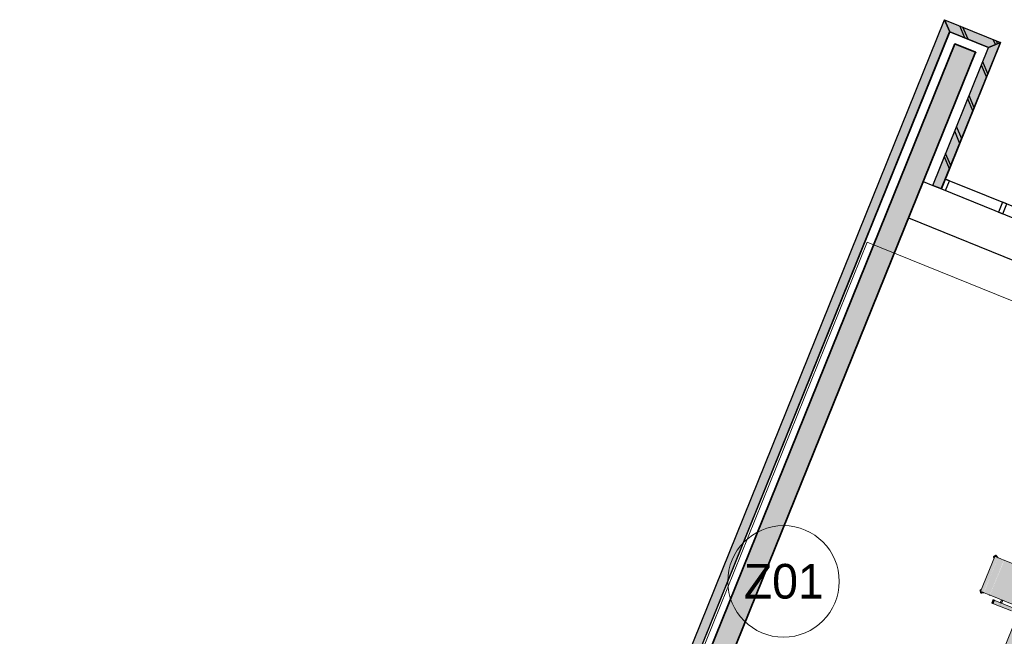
# Model space of a CAD drawing. Header units: millimetres. Extents: x -526411 to -400573, y 47353 to 130199.
# Tile 438 of 543: x -481529 to -470932, y 123565 to 130199. Entities that reach past the tile are written whole.
import ezdxf

# ---------------------------------------------------------------- set-up
doc = ezdxf.new("R2010")
doc.units = ezdxf.units.MM
for name, color, linetype, lineweight in [('01_ALGEMEEN', 7, 'Continuous', 18), ('A-FLOR', 192, 'Continuous', 18), ('I-FURN', 30, 'Continuous', 18), ('I-FURN-IDEN', 211, 'Continuous', 18), ('m-pg-03_AI_dwg', 8, 'Continuous', 18)]:
    doc.layers.add(name, color=color, linetype=linetype, lineweight=lineweight)
doc.styles.add('Frutiger_5', font='Frutrg__0.ttf', dxfattribs={"height": 373.143564})

# ---------------------------------------------------------------- blocks, each defined once
blk = doc.blocks.new('80_KA_PT6_projecttafel 6P - Type 1-256283-3e Verdieping - Percelen telling LI')
at = {"layer": 'I-FURN'}
for points in [[(700, 1000), (4400, 1000), (4400, 1800), (700, 1800), (700, 1477)], [(700, 950), (4400, 950), (4400, 1000), (700, 1000)], [(700, 150), (4400, 150), (4400, 950), (700, 950)]]:
    blk.add_hatch(color=122, dxfattribs=at).paths.add_polyline_path(points, flags=0)
for p, q in [((4400, 1800), (700, 1800)), ((700, 1800), (700, 1000)), ((4400, 1000), (4400, 1800)), ((1285, 1193), (1285, 1230)), ((1755, 1230), (1285, 1230)), ((1285, 1193), (1755, 1193)), ((1436, 1205), (1604, 1205)), ((1461, 1065), (1436, 1205)), ((1478, 1205), (1461, 1065)), ((1562, 1205), (1579, 1066)), ((1604, 1205), (1579, 1065)), ((1755, 1193), (1755, 1230)), ((2445, 1193), (2445, 1230)), ((2915, 1230), (2445, 1230)), ((2445, 1193), (2915, 1193)), ((2596, 1205), (2764, 1205)), ((2621, 1065), (2596, 1205)), ((2638, 1205), (2621, 1065)), ((2722, 1205), (2739, 1066)), ((2764, 1205), (2739, 1065)), ((2915, 1193), (2915, 1230)), ((3725, 1193), (3725, 1230)), ((4195, 1230), (3725, 1230)), ((3725, 1193), (4195, 1193)), ((3876, 1205), (4044, 1205)), ((3901, 1065), (3876, 1205)), ((3918, 1205), (3901, 1065)), ((4002, 1205), (4019, 1066)), ((4044, 1205), (4019, 1065)), ((4195, 1193), (4195, 1230)), ((1579, 1065), (1461, 1065)), ((2739, 1065), (2621, 1065)), ((4019, 1065), (3901, 1065)), ((700, 1000), (4400, 1000)), ((4400, 1000), (700, 1000)), ((700, 1000), (700, 950)), ((4400, 950), (4400, 1000)), ((4400, 950), (700, 950)), ((700, 950), (700, 150)), ((700, 950), (4400, 950)), ((996, 723), (1021, 863)), ((1021, 863), (1139, 863)), ((1038, 723), (1021, 861)), ((1122, 723), (1139, 863)), ((1139, 863), (1164, 723)), ((2236, 723), (2261, 863)), ((2261, 863), (2379, 863)), ((2278, 723), (2261, 861)), ((2362, 723), (2379, 863)), ((2379, 863), (2404, 723)), ((3376, 723), (3401, 863)), ((3401, 863), (3519, 863)), ((3418, 723), (3401, 861)), ((3502, 723), (3519, 863)), ((3519, 863), (3544, 723)), ((4400, 150), (4400, 950)), ((845, 734), (845, 697)), ((1315, 734), (845, 734)), ((845, 697), (1315, 697)), ((1164, 723), (996, 723)), ((1315, 734), (1315, 697)), ((2085, 734), (2085, 697)), ((2555, 734), (2085, 734)), ((2085, 697), (2555, 697)), ((2404, 723), (2236, 723)), ((2555, 734), (2555, 697)), ((3225, 734), (3225, 697)), ((3695, 734), (3225, 734)), ((3225, 697), (3695, 697)), ((3544, 723), (3376, 723)), ((3695, 734), (3695, 697)), ((700, 150), (4400, 150))]:
    blk.add_line(p, q, dxfattribs=at)
blk = doc.blocks.new('82_3B_bureaustoel - directie vierkant - 82_3B_bureaustoel - directie vierkant-V39-3e Verdieping - Percelen telling LI')
at = {"layer": 'I-FURN'}
for points in [[(-218, 274), (-203, 253), (-202, 282), (-185, 282), (-193, 292), (-218, 274)], [(-203, 279), (203, 281), (202, 282), (-203, 280), (-203, 279)], [(-203, 247), (203, 247), (203, 279), (-203, 279)], [(-203, 244), (203, 245), (203, 247), (-203, 245), (-203, 244)], [(-203, 241), (203, 241), (202, 244), (-203, 244)], [(-203, 221), (203, 221), (203, 241), (-203, 241), (-203, 234)], [(-203, 204), (203, 204), (203, 221), (-203, 221)], [(185, 282), (203, 279), (203, 253), (217, 274), (192, 292), (186, 283)], [(-271, 104), (-240, 104), (-241, 124), (-271, 124), (-271, 108)], [(-240, 104), (-239, 104), (-240, 108)], [(-203, 184), (203, 184), (203, 204), (-203, 204), (-203, 191)], [(-203, 178), (203, 178), (201, 184), (-203, 184)], [(-203, 172), (203, 175), (203, 178), (-203, 176), (-203, 173)], [(-203, -103), (203, -103), (203, 172), (-203, 172), (-203, -91)], [(-274, -104), (-271, -104), (-274, 104), (-274, 103), (-274, -104)], [(-271, -104), (-240, -104), (-240, 104), (-271, 104), (-271, -56)], [(-240, -104), (-236, -103), (-238, 104), (-240, 104), (-240, -44)], [(-236, 34), (-203, 36), (-203, 40), (-236, 39), (-236, 36)], [(-236, 32), (-203, 32), (-203, 34), (-236, 34)], [(-236, 26), (-203, 27), (-203, 32), (-236, 30), (-236, 26)]]:
    blk.add_hatch(color=122, dxfattribs=at).paths.add_polyline_path(points, flags=0)
h = blk.add_hatch(color=122, dxfattribs=at)
h.paths.add_polyline_path([(-274, 111), (-271, 110), (-273, 121), (-274, 119), (-274, 111)], flags=0)
h.paths.add_polyline_path([(-240, 108), (-236, 111), (-238, 121), (-240, 120), (-240, 110)], flags=0)
for p, q in [((-218, 273), (-219, 274)), ((-203, 253), (-218, 273)), ((-213, 277), (-217, 274)), ((-202, 288), (-212, 281)), ((-202, 288), (-212, 281)), ((203, 282), (-203, 282)), ((-203, 279), (-203, 282)), ((-203, 247), (-203, 279)), ((-203, 244), (-203, 247)), ((-203, 241), (-203, 244)), ((-203, 221), (-203, 241)), ((-203, 204), (-203, 221)), ((-194, 291), (-198, 288)), ((-193, 293), (-192, 292)), ((-192, 292), (-185, 281)), ((185, 281), (192, 292)), ((192, 292), (193, 293)), ((198, 288), (194, 291)), ((212, 281), (202, 288)), ((212, 281), (202, 288)), ((203, 282), (203, 279)), ((203, 279), (203, 247)), ((218, 273), (203, 253)), ((203, 247), (203, 244)), ((203, 244), (203, 241)), ((203, 241), (203, 221)), ((203, 221), (203, 204)), ((217, 274), (213, 277)), ((219, 274), (218, 273)), ((-274, 119), (-274, 111)), ((-274, 111), (-274, 111)), ((-274, 110), (-273, 104)), ((-240, 125), (-271, 125)), ((-236, 110), (-237, 104)), ((-236, 111), (-236, 119)), ((-236, 111), (-236, 111)), ((-203, 184), (-203, 204)), ((-203, 178), (-203, 184)), ((-203, 172), (-203, 178)), ((-203, -103), (-203, 172)), ((203, 204), (203, 184)), ((203, 184), (203, 178)), ((203, 178), (203, 172)), ((203, 172), (203, -103)), ((-274, 104), (-274, -104)), ((-263, 32), (-263, 32)), ((-257, 40), (-257, 40)), ((-257, 25), (-257, 25)), ((-248, 32), (-248, 32)), ((-239, 25), (-203, 25)), ((-203, 40), (-238, 40)), ((-236, -104), (-236, 104))]:
    blk.add_line(p, q, dxfattribs=at)
at = {"layer": 'I-FURN', "flags": 128}
for points in [[(-218, 268), (-218, 268), (-218, 268), (-218, 268), (-218, 268), (-219, 269), (-219, 269), (-219, 269), (-219, 269), (-219, 269), (-219, 269), (-219, 270), (-219, 270), (-219, 270), (-219, 270), (-219, 270), (-219, 271), (-219, 271), (-219, 271), (-219, 271), (-219, 271), (-219, 272), (-219, 272), (-219, 272), (-219, 272), (-219, 272), (-219, 272), (-218, 273), (-218, 273), (-218, 273), (-218, 273), (-218, 273), (-218, 273), (-218, 274), (-218, 274), (-218, 274), (-217, 274), (-217, 274), (-217, 274), (-217, 274), (-217, 274)], [(-206, 251), (-206, 252), (-207, 252), (-207, 253), (-208, 254), (-208, 254), (-209, 255), (-209, 256), (-210, 256), (-210, 257), (-211, 258), (-211, 258), (-212, 259), (-212, 259), (-212, 260), (-213, 260), (-213, 261), (-214, 262), (-214, 262), (-214, 263), (-215, 263), (-215, 263), (-215, 264), (-216, 264), (-216, 265), (-216, 265), (-216, 265), (-217, 266), (-217, 266), (-217, 266), (-217, 267), (-217, 267), (-218, 267), (-218, 267), (-218, 267), (-218, 267), (-218, 268), (-218, 268), (-218, 268), (-218, 268)], [(-218, 268), (-218, 268), (-218, 268), (-218, 268), (-218, 267), (-218, 267), (-218, 267), (-218, 267), (-217, 267), (-217, 267), (-217, 266), (-217, 266), (-217, 266), (-216, 266), (-216, 265), (-216, 265), (-216, 264), (-215, 264), (-215, 264), (-215, 263), (-214, 263), (-214, 262), (-214, 262), (-213, 261), (-213, 261), (-212, 260), (-212, 259), (-212, 259), (-211, 258), (-211, 258), (-210, 257), (-210, 256), (-209, 256), (-209, 255), (-208, 255), (-208, 254), (-208, 253), (-207, 253), (-207, 252), (-206, 251), (-206, 251)], [(-206, 251), (-205, 250), (-205, 250), (-205, 249), (-204, 248), (-204, 248)], [(-203, 248), (-204, 248), (-204, 249), (-205, 250), (-205, 250), (-206, 251), (-206, 251)], [(-194, 291), (-194, 291), (-194, 291), (-193, 291), (-193, 292), (-193, 292), (-193, 292), (-193, 292), (-193, 292), (-192, 292), (-192, 292), (-192, 292), (-192, 292), (-192, 292), (-191, 292), (-191, 292), (-191, 292), (-191, 292), (-191, 292), (-190, 292), (-190, 292), (-190, 292), (-190, 292), (-190, 292), (-190, 292), (-189, 292), (-189, 292), (-189, 292), (-189, 291), (-189, 291), (-189, 291), (-188, 291), (-188, 291), (-188, 291), (-188, 291), (-188, 291), (-188, 291), (-187, 290), (-187, 290), (-187, 290), (-187, 290)], [(-181, 282), (-182, 282), (-182, 283), (-182, 283), (-183, 284), (-183, 284), (-183, 285), (-184, 285), (-184, 286), (-184, 286), (-185, 287), (-185, 287), (-185, 287), (-186, 288), (-186, 288), (-186, 288), (-186, 289), (-186, 289), (-187, 289), (-187, 289), (-187, 290), (-187, 290), (-187, 290), (-187, 290), (-187, 290), (-187, 290), (-187, 290)], [(-187, 290), (-187, 290), (-187, 290), (-187, 290), (-187, 290), (-187, 290), (-187, 290), (-187, 289), (-187, 289), (-186, 289), (-186, 289), (-186, 289), (-186, 288), (-186, 288), (-185, 288), (-185, 287), (-185, 287), (-185, 286), (-184, 286), (-184, 286), (-184, 285), (-183, 285), (-183, 284), (-182, 284), (-182, 283), (-182, 282), (-181, 282)], [(181, 282), (182, 282), (182, 283), (182, 283), (183, 284), (183, 284), (183, 285), (184, 285), (184, 286), (184, 286), (185, 287), (185, 287), (185, 287), (186, 288), (186, 288), (186, 288), (186, 289), (186, 289), (187, 289), (187, 289), (187, 290), (187, 290), (187, 290), (187, 290), (187, 290), (187, 290), (187, 290)], [(187, 290), (187, 290), (187, 290), (187, 290), (187, 290), (187, 290), (187, 290), (187, 289), (187, 289), (186, 289), (186, 289), (186, 289), (186, 288), (186, 288), (185, 288), (185, 287), (185, 287), (185, 286), (184, 286), (184, 286), (184, 285), (183, 285), (183, 284), (182, 284), (182, 283), (182, 282), (181, 282)], [(187, 290), (187, 290), (187, 290), (188, 291), (188, 291), (188, 291), (188, 291), (188, 291), (188, 291), (188, 291), (189, 291), (189, 291), (189, 292), (189, 292), (189, 292), (189, 292), (190, 292), (190, 292), (190, 292), (190, 292), (190, 292), (191, 292), (191, 292), (191, 292), (191, 292), (191, 292), (192, 292), (192, 292), (192, 292), (192, 292), (192, 292), (192, 292), (193, 292), (193, 292), (193, 292), (193, 292), (193, 291), (194, 291), (194, 291), (194, 291), (194, 291)], [(203, 248), (204, 248), (204, 249), (205, 250), (205, 250), (206, 251), (206, 251)], [(206, 251), (205, 250), (205, 250), (205, 249), (204, 248), (204, 248)], [(206, 251), (206, 252), (207, 252), (207, 253), (208, 254), (208, 254), (209, 255), (209, 256), (210, 256), (210, 257), (211, 258), (211, 258), (212, 259), (212, 259), (212, 260), (213, 260), (213, 261), (214, 262), (214, 262), (214, 263), (215, 263), (215, 263), (215, 264), (216, 264), (216, 265), (216, 265), (216, 265), (217, 266), (217, 266), (217, 266), (217, 267), (217, 267), (218, 267), (218, 267), (218, 267), (218, 267), (218, 268), (218, 268), (218, 268), (218, 268)], [(218, 268), (218, 268), (218, 268), (218, 268), (218, 267), (218, 267), (218, 267), (218, 267), (217, 267), (217, 267), (217, 266), (217, 266), (217, 266), (216, 266), (216, 265), (216, 265), (216, 264), (215, 264), (215, 264), (215, 263), (214, 263), (214, 262), (214, 262), (213, 261), (213, 261), (212, 260), (212, 259), (212, 259), (211, 258), (211, 258), (210, 257), (210, 256), (209, 256), (209, 255), (208, 255), (208, 254), (208, 253), (207, 253), (207, 252), (206, 251), (206, 251)], [(217, 274), (217, 274), (217, 274), (217, 274), (218, 274), (218, 274), (218, 274), (218, 273), (218, 273), (218, 273), (218, 273), (218, 273), (218, 273), (219, 272), (219, 272), (219, 272), (219, 272), (219, 272), (219, 272), (219, 271), (219, 271), (219, 271), (219, 271), (219, 271), (219, 270), (219, 270), (219, 270), (219, 270), (219, 270), (219, 269), (219, 269), (219, 269), (219, 269), (219, 269), (219, 269), (218, 268), (218, 268), (218, 268), (218, 268), (218, 268), (218, 268)], [(-274, 122), (-274, 122), (-274, 122), (-274, 122), (-274, 122), (-274, 122), (-274, 122), (-274, 122), (-274, 123), (-274, 123), (-274, 123), (-274, 123), (-274, 123), (-274, 123), (-274, 123), (-274, 123), (-274, 123), (-274, 124), (-274, 124), (-274, 124), (-273, 124), (-273, 124), (-273, 124), (-273, 124), (-273, 124), (-273, 124), (-273, 124), (-273, 124), (-273, 124), (-273, 124), (-272, 125), (-272, 125), (-272, 125), (-272, 125), (-272, 125), (-272, 125), (-272, 125), (-272, 125), (-271, 125), (-271, 125), (-271, 125)], [(-274, 120), (-274, 120), (-274, 121), (-274, 121), (-274, 121), (-274, 121), (-274, 121), (-274, 121), (-274, 121), (-274, 122), (-274, 122)], [(-274, 122), (-274, 122), (-274, 121), (-274, 121), (-274, 121), (-274, 121), (-274, 121), (-274, 121), (-274, 121), (-274, 120), (-274, 120), (-274, 120), (-274, 120), (-274, 119), (-274, 119), (-274, 118), (-274, 118), (-274, 118), (-274, 117), (-274, 117), (-274, 116), (-274, 116), (-274, 115), (-274, 115), (-274, 114), (-274, 113), (-274, 113), (-274, 112), (-274, 112), (-274, 111), (-274, 110), (-274, 110), (-274, 109), (-274, 108), (-274, 108), (-274, 107), (-274, 106), (-274, 106), (-274, 105), (-274, 104), (-274, 104)], [(-240, 125), (-239, 125), (-239, 125), (-239, 125), (-239, 125), (-239, 125), (-239, 125), (-239, 125), (-239, 125), (-238, 125), (-238, 124), (-238, 124), (-238, 124), (-238, 124), (-238, 124), (-238, 124), (-238, 124), (-238, 124)], [(-238, 124), (-237, 124), (-237, 124), (-237, 124), (-237, 124), (-237, 124), (-237, 123), (-237, 123), (-237, 123), (-237, 123), (-237, 123), (-237, 123), (-237, 123), (-237, 123), (-237, 123), (-236, 122), (-236, 122), (-236, 122), (-236, 122), (-236, 122), (-236, 122), (-236, 122), (-236, 122), (-236, 122)], [(-236, 104), (-236, 105), (-236, 105), (-236, 106), (-236, 107), (-236, 107), (-236, 108), (-236, 109), (-236, 110), (-236, 110), (-236, 111), (-236, 111), (-236, 112), (-236, 113), (-236, 113), (-236, 114), (-236, 114), (-236, 115), (-236, 116), (-236, 116), (-236, 117), (-236, 117), (-236, 118), (-236, 118), (-236, 118), (-236, 119), (-236, 119), (-236, 119), (-236, 120), (-236, 120), (-236, 120), (-236, 121), (-236, 121), (-236, 121), (-236, 121), (-236, 121), (-236, 121), (-236, 121), (-236, 122), (-236, 122)], [(-236, 122), (-236, 122), (-236, 121), (-236, 121), (-236, 121), (-236, 121), (-236, 121), (-236, 121), (-236, 121), (-236, 120), (-236, 120), (-236, 120)]]:
    blk.add_lwpolyline(points, dxfattribs=at)
at = {"layer": 'I-FURN'}
for centre, major_axis, ratio, start_param, end_param in [((-271, 119), (3.17, 0), 0.918218, 1.570796, 3.141593), ((-271, 119), (-3.17, 0), 0.918252, 4.974188, 6.283185), ((-271, 111), (-3.22, 0), 0.918218, 0, 1.570796), ((-271, 111), (3.22, 0), 0.918252, 3.141593, 4.45059), ((-240, 119), (3.17, 0), 0.918218, 0, 1.570796), ((-240, 111), (3.17, 0), 0.918218, 4.712389, 6.283185), ((-240, 119), (3.17, 0), 0.918252, 0, 1.308997), ((-240, 111), (-3.17, 0), 0.918252, 1.832596, 3.141593)]:
    blk.add_ellipse(centre, major_axis=major_axis, ratio=ratio, start_param=start_param, end_param=end_param, dxfattribs=at)
for points, knots in [([(-212, 281), (-213, 280), (-214, 280), (-215, 279), (-216, 278), (-217, 277), (-218, 276), (-219, 275), (-219, 275), (-219, 274), (-219, 274)], [0, 0, 0, 0, 0.166667, 0.25, 0.333333, 0.5, 0.666667, 0.75, 0.833333, 1, 1, 1, 1]), ([(-193, 293), (-193, 293), (-194, 293), (-195, 293), (-197, 292), (-199, 290), (-201, 289), (-202, 288)], [0, 0, 0, 0, 0.285714, 0.428571, 0.571429, 0.785714, 1, 1, 1, 1]), ([(202, 288), (201, 289), (200, 290), (199, 291), (198, 291), (196, 292), (195, 293), (194, 293), (194, 293), (193, 293), (193, 293)], [0, 0, 0, 0, 0.166667, 0.25, 0.333333, 0.5, 0.666667, 0.75, 0.833333, 1, 1, 1, 1]), ([(219, 274), (219, 274), (219, 275), (218, 276), (217, 278), (215, 279), (213, 280), (212, 281)], [0, 0, 0, 0, 0.285714, 0.428571, 0.571429, 0.785714, 1, 1, 1, 1])]:
    blk.add_open_spline(points, degree=3, knots=knots, dxfattribs=at)
blk = doc.blocks.new('m-pg-03_AI_dwg_block 368-639336-3e Verdieping - Percelen telling LI')
at = {"layer": '01_ALGEMEEN', "color": 253, "lineweight": 25}
blk.add_line((-258.45, 1936.63), (225.04, 1741.28), dxfattribs=at)
blk = doc.blocks.new('m-pg-03_AI_dwg_block 369-639337-3e Verdieping - Percelen telling LI')
at = {"layer": '01_ALGEMEEN', "color": 253, "lineweight": 25}
for p, q in [((-269.15, 1935.4), (-264.55, 1933.55)), ((-264.55, 1933.55), (-260.37, 1931.86)), ((-260.37, 1931.86), (223.12, 1736.52))]:
    blk.add_line(p, q, dxfattribs=at)
blk = doc.blocks.new('m-pg-03_AI_dwg_block 370-639338-3e Verdieping - Percelen telling LI')
at = {"layer": '01_ALGEMEEN', "color": 253, "lineweight": 25}
blk.add_line((-707.08, 904.54), (-258.88, 2013.84), dxfattribs=at)
blk = doc.blocks.new('m-pg-03_AI_dwg_block 371-639339-3e Verdieping - Percelen telling LI')
at = {"layer": '01_ALGEMEEN', "color": 253, "lineweight": 25}
blk.add_line((-701.21, 907.03), (-256.4, 2007.98), dxfattribs=at)
blk = doc.blocks.new('m-pg-03_AI_dwg_block 676-639644-3e Verdieping - Percelen telling LI')
at = {"layer": '01_ALGEMEEN', "color": 253, "lineweight": 25}
blk.add_line((-260.43, 1931.89), (-231.76, 2002.81), dxfattribs=at)
blk = doc.blocks.new('m-pg-03_AI_dwg_block 677-639645-3e Verdieping - Percelen telling LI')
at = {"layer": '01_ALGEMEEN', "color": 253, "lineweight": 25}
blk.add_line((-264.6, 1933.57), (-237.61, 2000.38), dxfattribs=at)
blk = doc.blocks.new('m-pg-03_AI_dwg_block 678-639646-3e Verdieping - Percelen telling LI')
at = {"layer": '01_ALGEMEEN', "color": 253, "lineweight": 25}
blk.add_line((-258.5, 1936.65), (-260.43, 1931.89), dxfattribs=at)
at = {"layer": '01_ALGEMEEN', "color": 253, "lineweight": 25, "flags": 128}
blk.add_lwpolyline([(-260.37, 1931.86), (-258.33, 1931.04), (-256.41, 1935.8), (-258.45, 1936.63)], dxfattribs=at)
blk = doc.blocks.new('m-pg-03_AI_dwg_block 681-639649-3e Verdieping - Percelen telling LI')
at = {"layer": '01_ALGEMEEN', "color": 253, "lineweight": 25, "flags": 128}
blk.add_lwpolyline([(-232.65, 1920.67), (-230.57, 1919.82), (-228.65, 1924.58), (-230.74, 1925.43)], close=True, dxfattribs=at)
blk = doc.blocks.new('m-pg-03_AI_dwg_block 716-639684-3e Verdieping - Percelen telling LI')
at = {"layer": '01_ALGEMEEN', "color": 253, "lineweight": 25}
blk.add_line((-255.84, 1943.2), (-258.31, 1948.99), dxfattribs=at)
blk = doc.blocks.new('m-pg-03_AI_dwg_block 717-639685-3e Verdieping - Percelen telling LI')
at = {"layer": '01_ALGEMEEN', "color": 253, "lineweight": 25}
blk.add_line((-256.49, 1941.64), (-258.94, 1947.42), dxfattribs=at)
blk = doc.blocks.new('m-pg-03_AI_dwg_block 1283-640251-3e Verdieping - Percelen telling LI')
at = {"layer": '01_ALGEMEEN', "color": 253, "lineweight": 25}
blk.add_line((-276.27, 1917.77), (224.34, 1715.51), dxfattribs=at)
blk = doc.blocks.new('m-pg-03_AI_dwg_block 1284-640252-3e Verdieping - Percelen telling LI')
at = {"layer": '01_ALGEMEEN', "color": 253, "lineweight": 25}
blk.add_line((-253.91, 2002.11), (-243.47, 1997.9), dxfattribs=at)
blk = doc.blocks.new('m-pg-03_AI_dwg_block 1285-640253-3e Verdieping - Percelen telling LI')
at = {"layer": '01_ALGEMEEN', "color": 253, "lineweight": 25}
blk.add_line((-258.88, 2013.84), (-231.74, 2002.87), dxfattribs=at)
blk = doc.blocks.new('m-pg-03_AI_dwg_block 1286-640254-3e Verdieping - Percelen telling LI')
at = {"layer": '01_ALGEMEEN', "color": 253, "lineweight": 25}
blk.add_line((-256.35, 2007.97), (-237.59, 2000.39), dxfattribs=at)
blk = doc.blocks.new('m-pg-03_AI_dwg_block 1287-640255-3e Verdieping - Percelen telling LI')
at = {"layer": '01_ALGEMEEN', "color": 253, "lineweight": 25}
blk.add_line((-244.5, 1971.21), (-246.95, 1977.07), dxfattribs=at)
blk = doc.blocks.new('m-pg-03_AI_dwg_block 1288-640256-3e Verdieping - Percelen telling LI')
at = {"layer": '01_ALGEMEEN', "color": 253, "lineweight": 25}
blk.add_line((-237.83, 1987.64), (-240.29, 1993.46), dxfattribs=at)
blk = doc.blocks.new('m-pg-03_AI_dwg_block 1289-640257-3e Verdieping - Percelen telling LI')
at = {"layer": '01_ALGEMEEN', "color": 253, "lineweight": 25}
blk.add_line((-238.55, 1986.08), (-240.98, 1991.87), dxfattribs=at)
blk = doc.blocks.new('m-pg-03_AI_dwg_block 1290-640258-3e Verdieping - Percelen telling LI')
at = {"layer": '01_ALGEMEEN', "color": 253, "lineweight": 25}
blk.add_line((-247.46, 2004.37), (-249.94, 2010.22), dxfattribs=at)
blk = doc.blocks.new('m-pg-03_AI_dwg_block 1291-640259-3e Verdieping - Percelen telling LI')
at = {"layer": '01_ALGEMEEN', "color": 253, "lineweight": 25}
blk.add_line((-233.11, 2002.29), (-233.71, 2003.66), dxfattribs=at)
blk = doc.blocks.new('m-pg-03_AI_dwg_block 1292-640260-3e Verdieping - Percelen telling LI')
at = {"layer": '01_ALGEMEEN', "color": 253, "lineweight": 25}
blk.add_line((-249.02, 2005.01), (-251.51, 2010.86), dxfattribs=at)
blk = doc.blocks.new('m-pg-03_AI_dwg_block 1293-640261-3e Verdieping - Percelen telling LI')
at = {"layer": '01_ALGEMEEN', "color": 253, "lineweight": 25}
blk.add_line((-234.23, 2001.82), (-235.27, 2004.29), dxfattribs=at)
blk = doc.blocks.new('m-pg-03_AI_dwg_block 1294-640262-3e Verdieping - Percelen telling LI')
at = {"layer": '01_ALGEMEEN', "color": 253, "lineweight": 25}
blk.add_line((-245.12, 1969.69), (-247.57, 1975.55), dxfattribs=at)
blk = doc.blocks.new('m-pg-03_AI_dwg_block 1295-640263-3e Verdieping - Percelen telling LI')
at = {"layer": '01_ALGEMEEN', "color": 253, "lineweight": 25}
blk.add_line((-250.54, 1956.2), (-253, 1962.05), dxfattribs=at)
blk = doc.blocks.new('m-pg-03_AI_dwg_block 1296-640264-3e Verdieping - Percelen telling LI')
at = {"layer": '01_ALGEMEEN', "color": 253, "lineweight": 25}
for p, q in [((-253.94, 1959.8), (-254.04, 1960.05)), ((-251.58, 1954.2), (-253.94, 1959.8))]:
    blk.add_line(p, q, dxfattribs=at)
blk = doc.blocks.new('m-pg-03_AI_dwg_block 1309-640277-3e Verdieping - Percelen telling LI')
at = {"layer": '01_ALGEMEEN', "color": 53, "lineweight": 35}
for p, q in [((-243.83, 1998.04), (-439.51, 1513.88)), ((-442.54, 1515.1), (-449.53, 1517.93)), ((-439.51, 1513.88), (-442.54, 1515.1))]:
    blk.add_line(p, q, dxfattribs=at)
at = {"layer": '01_ALGEMEEN', "color": 53, "lineweight": 35, "flags": 128}
blk.add_lwpolyline([(-449.53, 1517.93), (-253.85, 2002.09), (-243.83, 1998.04)], dxfattribs=at)
blk = doc.blocks.new('m-pg-03_AI_dwg_block 1310-640278-3e Verdieping - Percelen telling LI')
at = {"layer": '01_ALGEMEEN'}
blk.add_hatch(color=10, dxfattribs=at).paths.add_polyline_path([(-439.51, 1513.88), (-243.83, 1998.04), (-253.85, 2002.09), (-449.53, 1517.93), (-442.54, 1515.1)], flags=0)
at = {"layer": '01_ALGEMEEN', "color": 133}
for p, q in [((-442.54, 1515.1), (-449.53, 1517.93)), ((-439.51, 1513.88), (-442.54, 1515.1))]:
    blk.add_line(p, q, dxfattribs=at)
at = {"layer": '01_ALGEMEEN', "color": 133, "flags": 128}
blk.add_lwpolyline([(-449.53, 1517.93), (-253.85, 2002.09), (-243.83, 1998.04), (-439.51, 1513.88)], dxfattribs=at)
blk = doc.blocks.new('m-pg-03_AI_dwg_block 1311-640279-3e Verdieping - Percelen telling LI')
at = {"layer": '01_ALGEMEEN', "color": 133}
blk.add_line((-449.53, 1517.93), (-253.85, 2002.09), dxfattribs=at)
blk = doc.blocks.new('m-pg-03_AI_dwg_block 1312-640280-3e Verdieping - Percelen telling LI')
at = {"layer": '01_ALGEMEEN', "color": 133}
blk.add_line((-243.83, 1998.04), (-439.51, 1513.88), dxfattribs=at)
blk = doc.blocks.new('m-pg-03_AI_dwg_block 1314-640282-3e Verdieping - Percelen telling LI')
at = {"layer": '01_ALGEMEEN', "color": 133}
blk.add_line((-253.85, 2002.09), (-243.83, 1998.04), dxfattribs=at)
blk = doc.blocks.new('m-pg-03_AI_dwg_block 1369-640337-3e Verdieping - Percelen telling LI')
at = {"layer": '01_ALGEMEEN', "color": 253, "lineweight": 25}
for p, q in [((-707.07, 904.54), (-258.83, 2013.81)), ((-258.83, 2013.81), (-256.34, 2007.95)), ((-256.34, 2007.95), (-701.21, 907.03))]:
    blk.add_line(p, q, dxfattribs=at)
blk = doc.blocks.new('m-pg-03_AI_dwg_block 1370-640338-3e Verdieping - Percelen telling LI')
at = {"layer": '01_ALGEMEEN'}
blk.add_hatch(color=10, dxfattribs=at).paths.add_polyline_path([(-707.07, 904.54), (-701.21, 907.03), (-256.34, 2007.95), (-258.83, 2013.81), (-706.07, 907.03)], flags=0)
at = {"layer": '01_ALGEMEEN', "color": 133}
for p, q in [((-707.07, 904.54), (-258.83, 2013.81)), ((-258.83, 2013.81), (-256.34, 2007.95)), ((-256.34, 2007.95), (-701.21, 907.03))]:
    blk.add_line(p, q, dxfattribs=at)
blk = doc.blocks.new('m-pg-03_AI_dwg_block 1371-640339-3e Verdieping - Percelen telling LI')
at = {"layer": '01_ALGEMEEN', "color": 213, "lineweight": 13}
blk.add_line((-707.07, 904.54), (-258.83, 2013.81), dxfattribs=at)
blk = doc.blocks.new('m-pg-03_AI_dwg_block 1372-640340-3e Verdieping - Percelen telling LI')
at = {"layer": '01_ALGEMEEN', "color": 213, "lineweight": 13}
blk.add_line((-256.34, 2007.95), (-701.21, 907.03), dxfattribs=at)
blk = doc.blocks.new('m-pg-03_AI_dwg_block 1373-640341-3e Verdieping - Percelen telling LI')
at = {"layer": '01_ALGEMEEN', "color": 133}
blk.add_line((-707.07, 904.54), (-258.83, 2013.81), dxfattribs=at)
blk = doc.blocks.new('m-pg-03_AI_dwg_block 1374-640342-3e Verdieping - Percelen telling LI')
at = {"layer": '01_ALGEMEEN', "color": 133}
blk.add_line((-256.34, 2007.95), (-701.21, 907.03), dxfattribs=at)
blk = doc.blocks.new('m-pg-03_AI_dwg_block 1375-640343-3e Verdieping - Percelen telling LI')
at = {"layer": '01_ALGEMEEN', "color": 253, "lineweight": 25}
for p, q in [((-237.55, 2000.36), (-256.34, 2007.95)), ((-231.69, 2002.85), (-237.55, 2000.36))]:
    blk.add_line(p, q, dxfattribs=at)
at = {"layer": '01_ALGEMEEN', "color": 253, "lineweight": 25, "flags": 128}
blk.add_lwpolyline([(-256.34, 2007.95), (-258.83, 2013.81), (-231.69, 2002.85)], dxfattribs=at)
blk = doc.blocks.new('m-pg-03_AI_dwg_block 1376-640344-3e Verdieping - Percelen telling LI')
at = {"layer": '01_ALGEMEEN'}
blk.add_hatch(color=10, dxfattribs=at).paths.add_polyline_path([(-237.55, 2000.36), (-231.69, 2002.85), (-258.83, 2013.81), (-256.34, 2007.95), (-243.71, 2002.85)], flags=0)
at = {"layer": '01_ALGEMEEN', "color": 133}
for p, q in [((-237.55, 2000.36), (-256.34, 2007.95)), ((-231.69, 2002.85), (-237.55, 2000.36))]:
    blk.add_line(p, q, dxfattribs=at)
at = {"layer": '01_ALGEMEEN', "color": 133, "flags": 128}
blk.add_lwpolyline([(-256.34, 2007.95), (-258.83, 2013.81), (-231.69, 2002.85)], dxfattribs=at)
blk = doc.blocks.new('m-pg-03_AI_dwg_block 1377-640345-3e Verdieping - Percelen telling LI')
at = {"layer": '01_ALGEMEEN', "color": 213, "lineweight": 13}
blk.add_line((-258.83, 2013.81), (-231.69, 2002.85), dxfattribs=at)
blk = doc.blocks.new('m-pg-03_AI_dwg_block 1378-640346-3e Verdieping - Percelen telling LI')
at = {"layer": '01_ALGEMEEN', "color": 213, "lineweight": 13}
blk.add_line((-237.55, 2000.36), (-256.34, 2007.95), dxfattribs=at)
blk = doc.blocks.new('m-pg-03_AI_dwg_block 1379-640347-3e Verdieping - Percelen telling LI')
at = {"layer": '01_ALGEMEEN', "color": 133}
blk.add_line((-258.83, 2013.81), (-231.69, 2002.85), dxfattribs=at)
blk = doc.blocks.new('m-pg-03_AI_dwg_block 1380-640348-3e Verdieping - Percelen telling LI')
at = {"layer": '01_ALGEMEEN', "color": 133}
blk.add_line((-237.55, 2000.36), (-256.34, 2007.95), dxfattribs=at)
blk = doc.blocks.new('m-pg-03_AI_dwg_block 1381-640349-3e Verdieping - Percelen telling LI')
at = {"layer": '01_ALGEMEEN', "color": 253, "lineweight": 25}
for p, q in [((-264.55, 1933.55), (-237.55, 2000.36)), ((-260.37, 1931.86), (-264.55, 1933.55))]:
    blk.add_line(p, q, dxfattribs=at)
at = {"layer": '01_ALGEMEEN', "color": 253, "lineweight": 25, "flags": 128}
blk.add_lwpolyline([(-237.55, 2000.36), (-231.69, 2002.85), (-260.37, 1931.86)], dxfattribs=at)
blk = doc.blocks.new('m-pg-03_AI_dwg_block 1382-640350-3e Verdieping - Percelen telling LI')
at = {"layer": '01_ALGEMEEN'}
blk.add_hatch(color=10, dxfattribs=at).paths.add_polyline_path([(-260.37, 1931.86), (-231.69, 2002.85), (-237.55, 2000.36), (-264.55, 1933.55)], flags=0)
at = {"layer": '01_ALGEMEEN', "color": 133, "flags": 128}
blk.add_lwpolyline([(-237.55, 2000.36), (-231.69, 2002.85), (-260.37, 1931.86), (-264.55, 1933.55)], close=True, dxfattribs=at)
blk = doc.blocks.new('m-pg-03_AI_dwg_block 1383-640351-3e Verdieping - Percelen telling LI')
at = {"layer": '01_ALGEMEEN', "color": 213, "lineweight": 13}
blk.add_line((-231.69, 2002.85), (-260.37, 1931.86), dxfattribs=at)
blk = doc.blocks.new('m-pg-03_AI_dwg_block 1384-640352-3e Verdieping - Percelen telling LI')
at = {"layer": '01_ALGEMEEN', "color": 213, "lineweight": 13}
blk.add_line((-264.55, 1933.55), (-237.55, 2000.36), dxfattribs=at)
blk = doc.blocks.new('m-pg-03_AI_dwg_block 1385-640353-3e Verdieping - Percelen telling LI')
at = {"layer": '01_ALGEMEEN', "color": 213, "lineweight": 13}
blk.add_line((-260.37, 1931.86), (-264.55, 1933.55), dxfattribs=at)
blk = doc.blocks.new('m-pg-03_AI_dwg_block 1386-640354-3e Verdieping - Percelen telling LI')
at = {"layer": '01_ALGEMEEN', "color": 133}
blk.add_line((-231.69, 2002.85), (-260.37, 1931.86), dxfattribs=at)
blk = doc.blocks.new('m-pg-03_AI_dwg_block 1387-640355-3e Verdieping - Percelen telling LI')
at = {"layer": '01_ALGEMEEN', "color": 133}
blk.add_line((-264.55, 1933.55), (-237.55, 2000.36), dxfattribs=at)
blk = doc.blocks.new('m-pg-03_AI_dwg_block 1388-640356-3e Verdieping - Percelen telling LI')
at = {"layer": '01_ALGEMEEN', "color": 133}
blk.add_line((-260.37, 1931.86), (-264.55, 1933.55), dxfattribs=at)
blk = doc.blocks.new('m-pg-03_AI_dwg_block 2-641149-3e Verdieping - Percelen telling LI')
for name in ['m-pg-03_AI_dwg_block 370-639338-3e Verdieping - Percelen telling LI', 'm-pg-03_AI_dwg_block 1369-640337-3e Verdieping - Percelen telling LI', 'm-pg-03_AI_dwg_block 1370-640338-3e Verdieping - Percelen telling LI', 'm-pg-03_AI_dwg_block 1371-640339-3e Verdieping - Percelen telling LI', 'm-pg-03_AI_dwg_block 1373-640341-3e Verdieping - Percelen telling LI', 'm-pg-03_AI_dwg_block 1285-640253-3e Verdieping - Percelen telling LI', 'm-pg-03_AI_dwg_block 1375-640343-3e Verdieping - Percelen telling LI', 'm-pg-03_AI_dwg_block 1376-640344-3e Verdieping - Percelen telling LI', 'm-pg-03_AI_dwg_block 1377-640345-3e Verdieping - Percelen telling LI', 'm-pg-03_AI_dwg_block 1379-640347-3e Verdieping - Percelen telling LI', 'm-pg-03_AI_dwg_block 1292-640260-3e Verdieping - Percelen telling LI', 'm-pg-03_AI_dwg_block 1290-640258-3e Verdieping - Percelen telling LI', 'm-pg-03_AI_dwg_block 371-639339-3e Verdieping - Percelen telling LI', 'm-pg-03_AI_dwg_block 1372-640340-3e Verdieping - Percelen telling LI', 'm-pg-03_AI_dwg_block 1374-640342-3e Verdieping - Percelen telling LI', 'm-pg-03_AI_dwg_block 1286-640254-3e Verdieping - Percelen telling LI', 'm-pg-03_AI_dwg_block 1378-640346-3e Verdieping - Percelen telling LI', 'm-pg-03_AI_dwg_block 1380-640348-3e Verdieping - Percelen telling LI', 'm-pg-03_AI_dwg_block 1293-640261-3e Verdieping - Percelen telling LI', 'm-pg-03_AI_dwg_block 1309-640277-3e Verdieping - Percelen telling LI', 'm-pg-03_AI_dwg_block 1310-640278-3e Verdieping - Percelen telling LI', 'm-pg-03_AI_dwg_block 1311-640279-3e Verdieping - Percelen telling LI', 'm-pg-03_AI_dwg_block 677-639645-3e Verdieping - Percelen telling LI', 'm-pg-03_AI_dwg_block 1381-640349-3e Verdieping - Percelen telling LI', 'm-pg-03_AI_dwg_block 1382-640350-3e Verdieping - Percelen telling LI', 'm-pg-03_AI_dwg_block 1384-640352-3e Verdieping - Percelen telling LI', 'm-pg-03_AI_dwg_block 1387-640355-3e Verdieping - Percelen telling LI', 'm-pg-03_AI_dwg_block 676-639644-3e Verdieping - Percelen telling LI', 'm-pg-03_AI_dwg_block 1383-640351-3e Verdieping - Percelen telling LI', 'm-pg-03_AI_dwg_block 1386-640354-3e Verdieping - Percelen telling LI', 'm-pg-03_AI_dwg_block 1284-640252-3e Verdieping - Percelen telling LI', 'm-pg-03_AI_dwg_block 1314-640282-3e Verdieping - Percelen telling LI', 'm-pg-03_AI_dwg_block 1291-640259-3e Verdieping - Percelen telling LI', 'm-pg-03_AI_dwg_block 1312-640280-3e Verdieping - Percelen telling LI', 'm-pg-03_AI_dwg_block 1289-640257-3e Verdieping - Percelen telling LI', 'm-pg-03_AI_dwg_block 1288-640256-3e Verdieping - Percelen telling LI', 'm-pg-03_AI_dwg_block 1294-640262-3e Verdieping - Percelen telling LI', 'm-pg-03_AI_dwg_block 1287-640255-3e Verdieping - Percelen telling LI', 'm-pg-03_AI_dwg_block 1295-640263-3e Verdieping - Percelen telling LI', 'm-pg-03_AI_dwg_block 1296-640264-3e Verdieping - Percelen telling LI', 'm-pg-03_AI_dwg_block 717-639685-3e Verdieping - Percelen telling LI', 'm-pg-03_AI_dwg_block 716-639684-3e Verdieping - Percelen telling LI', 'm-pg-03_AI_dwg_block 369-639337-3e Verdieping - Percelen telling LI', 'm-pg-03_AI_dwg_block 1385-640353-3e Verdieping - Percelen telling LI', 'm-pg-03_AI_dwg_block 1388-640356-3e Verdieping - Percelen telling LI', 'm-pg-03_AI_dwg_block 678-639646-3e Verdieping - Percelen telling LI', 'm-pg-03_AI_dwg_block 368-639336-3e Verdieping - Percelen telling LI', 'm-pg-03_AI_dwg_block 681-639649-3e Verdieping - Percelen telling LI', 'm-pg-03_AI_dwg_block 1283-640251-3e Verdieping - Percelen telling LI']:
    blk.add_blockref(name, (0, 0))
blk = doc.blocks.new('m-pg-03_AI_dwg-638970-3e Verdieping - Percelen telling LI')
blk.add_blockref('m-pg-03_AI_dwg_block 2-641149-3e Verdieping - Percelen telling LI', (0, 0))
blk = doc.blocks.new('00_KU_meubel_tag - 00_KU_meubel_tag-3198169-3e Verdieping - Percelen telling LI')
at = {"layer": 'I-FURN-IDEN'}
blk.add_circle((0, 0), 3, dxfattribs=at)
for start, end in [(360, 180), (180, 360)]:
    blk.add_arc((0, 0), 3, start, end, dxfattribs=at)

msp = doc.modelspace()

# ---------------------------------------------------------------- linework, layer by layer
at = {"layer": 'A-FLOR'}
for p, q in [((-472409, 127805), (-481340, 105705)), ((-460766, 123100), (-472409, 127805))]:
    msp.add_line(p, q, dxfattribs=at)

# ---------------------------------------------------------------- block references
at = {"layer": 'I-FURN', "rotation": 67.99999999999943}
for name, p in [('80_KA_PT6_projecttafel 6P - Type 1-256283-3e Verdieping - Percelen telling LI', (-469946, 121080)), ('82_3B_bureaustoel - directie vierkant - 82_3B_bureaustoel - directie vierkant-V39-3e Verdieping - Percelen telling LI', (-470849, 124131))]:
    msp.add_blockref(name, p, dxfattribs=at)
at = {"layer": 'I-FURN-IDEN', "xscale": 199.9999999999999, "yscale": 199.9999999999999, "zscale": 199.9999999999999}
msp.add_blockref('00_KU_meubel_tag - 00_KU_meubel_tag-3198169-3e Verdieping - Percelen telling LI', (-473308, 124156), dxfattribs=at)
at = {"layer": 'm-pg-03_AI_dwg', "color": 133, "xscale": 22.2068924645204, "yscale": 22.2068924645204, "zscale": 22.2068924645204}
msp.add_blockref('m-pg-03_AI_dwg-638970-3e Verdieping - Percelen telling LI', (-465827, 85478), dxfattribs=at)

# ---------------------------------------------------------------- texts
at = {"layer": 'I-FURN-IDEN', "insert": (-473305, 124344), "char_height": 373.1, "width": 1044, "attachment_point": 2, "line_spacing_factor": 1.017696, "style": 'Frutiger_5'}
msp.add_mtext('Z01', dxfattribs=at)

doc.saveas('drawing.dxf')
